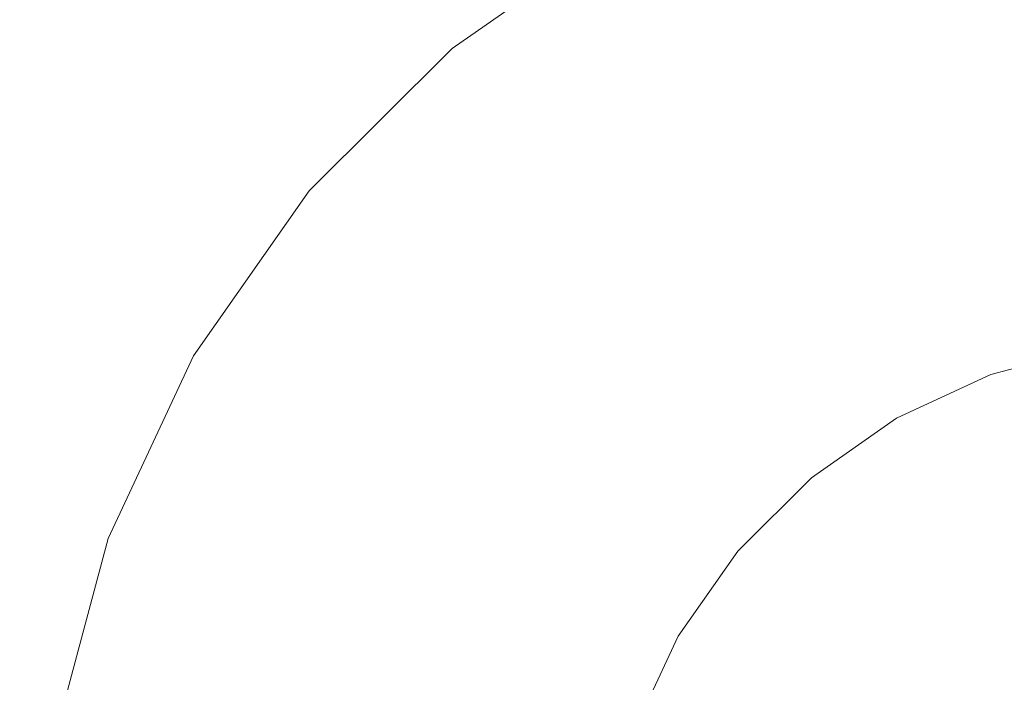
# Model space of a CAD drawing. Header units: millimetres. Extents: x -30280 to 309309, y -17460 to 4378.
# Tile 986 of 1056: x 284358 to 284386, y -13030 to -13011. Entities that reach past the tile are written whole.
import ezdxf

# ---------------------------------------------------------------- set-up
doc = ezdxf.new("R2010")
doc.units = ezdxf.units.MM
doc.header["$MEASUREMENT"] = 0
doc.linetypes.add('Wipeout_Contour', pattern=[1000, 0, -1000])
doc.layers.add('Nuevo_08_E_Envans secs', color=7, linetype='Continuous')
doc.layers.add('Nuevo_09_EI_Mobiliari general', color=7, linetype='Continuous')
doc.layers.add('Nuevo_09_EI_Mobiliari general_Pluma_Nº__1', color=7, linetype='Continuous', lineweight=5)

# ---------------------------------------------------------------- blocks, each defined once
blk = doc.blocks.new('Elem Sección_753_7', base_point=(301400.27, -13459.976))
at = {"color": 254, "linetype": 'Wipeout_Contour', "lineweight": 0, "ltscale": 2846579.463276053}
blk.add_wipeout([(284335.47, -13007.674), (284335.47, -13043.221), (284357.114, -13043.221), (284359.179, -13031.509), (284360.671, -13025.942), (284363.11, -13020.719), (284366.42, -13016.001), (284370.501, -13011.93), (284375.227, -13008.632), (284377.292, -13007.674)], dxfattribs=at).dxf.layer = 'Nuevo_09_EI_Mobiliari general'
at = {"color": 254, "linetype": 'Wipeout_Contour', "lineweight": 0, "ltscale": 10824628.54814037}
blk.add_wipeout([(284373.36, -13043.221), (284373.49, -13043.221), (284373.817, -13043.071), (284379.368, -13041.62), (284385.027, -13041.147), (284385.027, -13041.12), (284560.47, -13041.603), (284735.913, -13041.12), (284735.913, -13041.147), (284741.573, -13041.62), (284747.123, -13043.071), (284747.45, -13043.221), (284747.58, -13043.221), (284746.005, -13034.287), (284745.236, -13031.419), (284743.979, -13028.729), (284742.274, -13026.298), (284740.172, -13024.201), (284737.737, -13022.502), (284735.044, -13021.252), (284732.174, -13020.49), (284729.215, -13020.239), (284729.215, -13020.217), (284573.662, -13020.652), (284573.661, -13020.725), (284560.47, -13020.689), (284547.279, -13020.725), (284547.279, -13020.652), (284391.725, -13020.217), (284391.725, -13020.239), (284388.766, -13020.49), (284385.896, -13021.252), (284383.203, -13022.502), (284380.768, -13024.201), (284378.666, -13026.298), (284376.961, -13028.729), (284375.705, -13031.419), (284374.936, -13034.287)], dxfattribs=at).dxf.layer = 'Nuevo_09_EI_Mobiliari general'
at = {"color": 254, "linetype": 'Wipeout_Contour', "lineweight": 0, "ltscale": 1138633.200834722}
blk.add_wipeout([(284360.671, -13025.942), (284359.179, -13031.509), (284359.298, -13031.53), (284360.786, -13025.983)], dxfattribs=at).dxf.layer = 'Nuevo_09_EI_Mobiliari general'
at = {"color": 254, "linetype": 'Wipeout_Contour', "lineweight": 0, "ltscale": 1138640.055060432}
blk.add_wipeout([(284363.11, -13020.719), (284360.671, -13025.942), (284360.786, -13025.983), (284363.215, -13020.78)], dxfattribs=at).dxf.layer = 'Nuevo_09_EI_Mobiliari general'
at = {"color": 254, "linetype": 'Wipeout_Contour', "lineweight": 0, "ltscale": 1138650.611408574}
blk.add_wipeout([(284366.42, -13016.001), (284363.11, -13020.719), (284363.215, -13020.78), (284366.513, -13016.079)], dxfattribs=at).dxf.layer = 'Nuevo_09_EI_Mobiliari general'
at = {"color": 254, "linetype": 'Wipeout_Contour', "lineweight": 0, "ltscale": 1138634.134507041}
blk.add_wipeout([(284360.786, -13025.983), (284359.298, -13031.53), (284359.654, -13031.593), (284361.125, -13026.107)], dxfattribs=at).dxf.layer = 'Nuevo_09_EI_Mobiliari general'
at = {"color": 254, "linetype": 'Wipeout_Contour', "lineweight": 0, "ltscale": 1138664.547712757}
blk.add_wipeout([(284370.501, -13011.93), (284366.42, -13016.001), (284366.513, -13016.079), (284370.579, -13012.023)], dxfattribs=at).dxf.layer = 'Nuevo_09_EI_Mobiliari general'
at = {"color": 254, "linetype": 'Wipeout_Contour', "lineweight": 0, "ltscale": 1138640.937846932}
blk.add_wipeout([(284363.215, -13020.78), (284360.786, -13025.983), (284361.125, -13026.107), (284363.528, -13020.961)], dxfattribs=at).dxf.layer = 'Nuevo_09_EI_Mobiliari general'
at = {"color": 254, "linetype": 'Wipeout_Contour', "lineweight": 0, "ltscale": 1138681.438707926}
blk.add_wipeout([(284375.227, -13008.632), (284370.501, -13011.93), (284370.579, -13012.023), (284375.288, -13008.737)], dxfattribs=at).dxf.layer = 'Nuevo_09_EI_Mobiliari general'
at = {"color": 254, "linetype": 'Wipeout_Contour', "lineweight": 0, "ltscale": 1138651.416521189}
blk.add_wipeout([(284366.513, -13016.079), (284363.215, -13020.78), (284363.528, -13020.961), (284366.789, -13016.311)], dxfattribs=at).dxf.layer = 'Nuevo_09_EI_Mobiliari general'
at = {"color": 254, "linetype": 'Wipeout_Contour', "lineweight": 0, "ltscale": 1138635.979785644}
blk.add_wipeout([(284361.125, -13026.107), (284359.654, -13031.593), (284360.234, -13031.695), (284361.678, -13026.309)], dxfattribs=at).dxf.layer = 'Nuevo_09_EI_Mobiliari general'
at = {"color": 254, "linetype": 'Wipeout_Contour', "lineweight": 0, "ltscale": 1138665.250521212}
blk.add_wipeout([(284370.579, -13012.023), (284366.513, -13016.079), (284366.789, -13016.311), (284370.81, -13012.3)], dxfattribs=at).dxf.layer = 'Nuevo_09_EI_Mobiliari general'
at = {"color": 254, "linetype": 'Wipeout_Contour', "lineweight": 0, "ltscale": 1138642.683240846}
blk.add_wipeout([(284363.528, -13020.961), (284361.125, -13026.107), (284361.678, -13026.309), (284364.038, -13021.256)], dxfattribs=at).dxf.layer = 'Nuevo_09_EI_Mobiliari general'
at = {"color": 254, "linetype": 'Wipeout_Contour', "lineweight": 0, "ltscale": 1138682.017630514}
blk.add_wipeout([(284375.288, -13008.737), (284370.579, -13012.023), (284370.81, -13012.3), (284375.468, -13009.05)], dxfattribs=at).dxf.layer = 'Nuevo_09_EI_Mobiliari general'
at = {"color": 254, "linetype": 'Wipeout_Contour', "lineweight": 0, "ltscale": 1138653.009049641}
blk.add_wipeout([(284366.789, -13016.311), (284363.528, -13020.961), (284364.038, -13021.256), (284367.24, -13016.691)], dxfattribs=at).dxf.layer = 'Nuevo_09_EI_Mobiliari general'
at = {"color": 254, "linetype": 'Wipeout_Contour', "lineweight": 0, "ltscale": 1138638.680109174}
blk.add_wipeout([(284361.678, -13026.309), (284360.234, -13031.695), (284361.022, -13031.834), (284362.43, -13026.582)], dxfattribs=at).dxf.layer = 'Nuevo_09_EI_Mobiliari general'
at = {"layer": 'Nuevo_09_EI_Mobiliari general_Pluma_Nº__1', "color": 7, "linetype": 'Continuous', "lineweight": 5}
blk.add_line((284359.179, -13031.509), (284360.671, -13025.942), dxfattribs=at)
at = {"color": 254, "linetype": 'Wipeout_Contour', "lineweight": 0, "ltscale": 1138666.641608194}
blk.add_wipeout([(284370.81, -13012.3), (284366.789, -13016.311), (284367.24, -13016.691), (284371.188, -13012.752)], dxfattribs=at).dxf.layer = 'Nuevo_09_EI_Mobiliari general'
at = {"color": 254, "linetype": 'Wipeout_Contour', "lineweight": 0, "ltscale": 1138645.237891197}
blk.add_wipeout([(284364.038, -13021.256), (284361.678, -13026.309), (284362.43, -13026.582), (284364.73, -13021.656)], dxfattribs=at).dxf.layer = 'Nuevo_09_EI_Mobiliari general'
at = {"color": 254, "linetype": 'Wipeout_Contour', "lineweight": 0, "ltscale": 1138683.164743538}
blk.add_wipeout([(284375.468, -13009.05), (284370.81, -13012.3), (284371.188, -13012.752), (284375.762, -13009.561)], dxfattribs=at).dxf.layer = 'Nuevo_09_EI_Mobiliari general'
at = {"color": 254, "linetype": 'Wipeout_Contour', "lineweight": 0, "ltscale": 1138655.340369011}
blk.add_wipeout([(284367.24, -13016.691), (284364.038, -13021.256), (284364.73, -13021.656), (284367.853, -13017.205)], dxfattribs=at).dxf.layer = 'Nuevo_09_EI_Mobiliari general'
at = {"color": 254, "linetype": 'Wipeout_Contour', "lineweight": 0, "ltscale": 1138642.153100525}
blk.add_wipeout([(284362.43, -13026.582), (284361.022, -13031.834), (284361.993, -13032.005), (284363.356, -13026.92)], dxfattribs=at).dxf.layer = 'Nuevo_09_EI_Mobiliari general'
at = {"color": 254, "linetype": 'Wipeout_Contour', "lineweight": 0, "ltscale": 1138668.67851418}
blk.add_wipeout([(284371.188, -13012.752), (284367.24, -13016.691), (284367.853, -13017.205), (284371.702, -13013.366)], dxfattribs=at).dxf.layer = 'Nuevo_09_EI_Mobiliari general'
at = {"color": 254, "linetype": 'Wipeout_Contour', "lineweight": 0, "ltscale": 1138648.523926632}
blk.add_wipeout([(284364.73, -13021.656), (284362.43, -13026.582), (284363.356, -13026.92), (284365.584, -13022.15)], dxfattribs=at).dxf.layer = 'Nuevo_09_EI_Mobiliari general'
at = {"layer": 'Nuevo_09_EI_Mobiliari general_Pluma_Nº__1', "color": 7, "linetype": 'Continuous', "lineweight": 5}
blk.add_line((284360.671, -13025.942), (284363.11, -13020.719), dxfattribs=at)
at = {"color": 254, "linetype": 'Wipeout_Contour', "lineweight": 0, "ltscale": 1138684.845028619}
blk.add_wipeout([(284375.762, -13009.561), (284371.188, -13012.752), (284371.702, -13013.366), (284376.16, -13010.254)], dxfattribs=at).dxf.layer = 'Nuevo_09_EI_Mobiliari general'
at = {"color": 254, "linetype": 'Wipeout_Contour', "lineweight": 0, "ltscale": 1138658.339443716}
blk.add_wipeout([(284367.853, -13017.205), (284364.73, -13021.656), (284365.584, -13022.15), (284368.607, -13017.84)], dxfattribs=at).dxf.layer = 'Nuevo_09_EI_Mobiliari general'
at = {"color": 254, "linetype": 'Wipeout_Contour', "lineweight": 0, "ltscale": 1138646.293007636}
blk.add_wipeout([(284361.993, -13032.005), (284363.118, -13032.203), (284364.43, -13027.311), (284363.356, -13026.92)], dxfattribs=at).dxf.layer = 'Nuevo_09_EI_Mobiliari general'
at = {"color": 254, "linetype": 'Wipeout_Contour', "lineweight": 0, "ltscale": 1138671.299181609}
blk.add_wipeout([(284371.702, -13013.366), (284367.853, -13017.205), (284368.607, -13017.84), (284372.335, -13014.122)], dxfattribs=at).dxf.layer = 'Nuevo_09_EI_Mobiliari general'
at = {"color": 254, "linetype": 'Wipeout_Contour', "lineweight": 0, "ltscale": 1138652.441308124}
blk.add_wipeout([(284363.356, -13026.92), (284364.43, -13027.311), (284366.573, -13022.722), (284365.584, -13022.15)], dxfattribs=at).dxf.layer = 'Nuevo_09_EI_Mobiliari general'
at = {"color": 254, "linetype": 'Wipeout_Contour', "lineweight": 0, "ltscale": 1138687.007286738}
blk.add_wipeout([(284376.16, -13010.254), (284371.702, -13013.366), (284372.335, -13014.122), (284376.652, -13011.109)], dxfattribs=at).dxf.layer = 'Nuevo_09_EI_Mobiliari general'
at = {"color": 254, "linetype": 'Wipeout_Contour', "lineweight": 0, "ltscale": 1138661.914984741}
blk.add_wipeout([(284365.584, -13022.15), (284366.573, -13022.722), (284369.482, -13018.575), (284368.607, -13017.84)], dxfattribs=at).dxf.layer = 'Nuevo_09_EI_Mobiliari general'
at = {"color": 254, "linetype": 'Wipeout_Contour', "lineweight": 0, "ltscale": 1138650.973882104}
blk.add_wipeout([(284364.43, -13027.311), (284363.118, -13032.203), (284364.363, -13032.423), (284365.617, -13027.744)], dxfattribs=at).dxf.layer = 'Nuevo_09_EI_Mobiliari general'
at = {"layer": 'Nuevo_09_EI_Mobiliari general_Pluma_Nº__1', "color": 7, "linetype": 'Continuous', "lineweight": 5}
blk.add_line((284363.11, -13020.719), (284366.42, -13016.001), dxfattribs=at)
at = {"color": 254, "linetype": 'Wipeout_Contour', "lineweight": 0, "ltscale": 1138674.423843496}
blk.add_wipeout([(284368.607, -13017.84), (284369.482, -13018.575), (284373.068, -13014.998), (284372.335, -13014.122)], dxfattribs=at).dxf.layer = 'Nuevo_09_EI_Mobiliari general'
at = {"color": 254, "linetype": 'Wipeout_Contour', "lineweight": 0, "ltscale": 1138656.870859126}
blk.add_wipeout([(284366.573, -13022.722), (284364.43, -13027.311), (284365.617, -13027.744), (284367.667, -13023.354)], dxfattribs=at).dxf.layer = 'Nuevo_09_EI_Mobiliari general'
at = {"color": 254, "linetype": 'Wipeout_Contour', "lineweight": 0, "ltscale": 1138689.585698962}
blk.add_wipeout([(284372.335, -13014.122), (284373.068, -13014.998), (284377.221, -13012.099), (284376.652, -13011.109)], dxfattribs=at).dxf.layer = 'Nuevo_09_EI_Mobiliari general'
at = {"color": 254, "linetype": 'Wipeout_Contour', "lineweight": 0, "ltscale": 1138665.958222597}
blk.add_wipeout([(284369.482, -13018.575), (284366.573, -13022.722), (284367.667, -13023.354), (284370.449, -13019.388)], dxfattribs=at).dxf.layer = 'Nuevo_09_EI_Mobiliari general'
at = {"color": 254, "linetype": 'Wipeout_Contour', "lineweight": 0, "ltscale": 1138656.053386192}
blk.add_wipeout([(284365.617, -13027.744), (284364.363, -13032.423), (284365.689, -13032.657), (284366.883, -13028.205)], dxfattribs=at).dxf.layer = 'Nuevo_09_EI_Mobiliari general'
at = {"layer": 'Nuevo_09_EI_Mobiliari general_Pluma_Nº__1', "color": 7, "linetype": 'Continuous', "lineweight": 5}
blk.add_line((284370.501, -13011.93), (284375.227, -13008.632), dxfattribs=at)
at = {"color": 254, "linetype": 'Wipeout_Contour', "lineweight": 0, "ltscale": 1138706.937640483}
blk.add_wipeout([(284376.652, -13011.109), (284377.221, -13012.099), (284381.816, -13009.967), (284381.427, -13008.893)], dxfattribs=at).dxf.layer = 'Nuevo_09_EI_Mobiliari general'
at = {"color": 254, "linetype": 'Wipeout_Contour', "lineweight": 0, "ltscale": 1138677.957450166}
blk.add_wipeout([(284373.068, -13014.998), (284369.482, -13018.575), (284370.449, -13019.388), (284373.879, -13015.967)], dxfattribs=at).dxf.layer = 'Nuevo_09_EI_Mobiliari general'
at = {"color": 254, "linetype": 'Wipeout_Contour', "lineweight": 0, "ltscale": 1138661.67788132}
blk.add_wipeout([(284367.667, -13023.354), (284365.617, -13027.744), (284366.883, -13028.205), (284368.833, -13024.029)], dxfattribs=at).dxf.layer = 'Nuevo_09_EI_Mobiliari general'
at = {"color": 254, "linetype": 'Wipeout_Contour', "lineweight": 0, "ltscale": 1138692.501831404}
blk.add_wipeout([(284377.221, -13012.099), (284373.068, -13014.998), (284373.879, -13015.967), (284377.851, -13013.195)], dxfattribs=at).dxf.layer = 'Nuevo_09_EI_Mobiliari general'
at = {"color": 254, "linetype": 'Wipeout_Contour', "lineweight": 0, "ltscale": 1138670.346212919}
blk.add_wipeout([(284370.449, -13019.388), (284367.667, -13023.354), (284368.833, -13024.029), (284371.48, -13020.255)], dxfattribs=at).dxf.layer = 'Nuevo_09_EI_Mobiliari general'
at = {"color": 254, "linetype": 'Wipeout_Contour', "lineweight": 0, "ltscale": 1138661.37710638}
blk.add_wipeout([(284366.883, -13028.205), (284365.689, -13032.657), (284367.057, -13032.898), (284368.188, -13028.68)], dxfattribs=at).dxf.layer = 'Nuevo_09_EI_Mobiliari general'
at = {"color": 254, "linetype": 'Wipeout_Contour', "lineweight": 0, "ltscale": 1138709.147243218}
blk.add_wipeout([(284381.816, -13009.967), (284377.221, -13012.099), (284377.851, -13013.195), (284382.246, -13011.156)], dxfattribs=at).dxf.layer = 'Nuevo_09_EI_Mobiliari general'
at = {"color": 254, "linetype": 'Wipeout_Contour', "lineweight": 0, "ltscale": 1138681.792560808}
blk.add_wipeout([(284373.879, -13015.967), (284370.449, -13019.388), (284371.48, -13020.255), (284374.743, -13017)], dxfattribs=at).dxf.layer = 'Nuevo_09_EI_Mobiliari general'
at = {"color": 254, "linetype": 'Wipeout_Contour', "lineweight": 0, "ltscale": 1138666.716244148}
blk.add_wipeout([(284368.833, -13024.029), (284366.883, -13028.205), (284368.188, -13028.68), (284370.035, -13024.724)], dxfattribs=at).dxf.layer = 'Nuevo_09_EI_Mobiliari general'
at = {"layer": 'Nuevo_09_EI_Mobiliari general_Pluma_Nº__1', "color": 7, "linetype": 'Continuous', "lineweight": 5}
blk.add_line((284366.42, -13016.001), (284370.501, -13011.93), dxfattribs=at)
at = {"color": 254, "linetype": 'Wipeout_Contour', "lineweight": 0, "ltscale": 1138727.385548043}
blk.add_wipeout([(284386.711, -13008.668), (284381.816, -13009.967), (284382.246, -13011.156), (284386.928, -13009.913)], dxfattribs=at).dxf.layer = 'Nuevo_09_EI_Mobiliari general'
at = {"color": 254, "linetype": 'Wipeout_Contour', "lineweight": 0, "ltscale": 1138695.667024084}
blk.add_wipeout([(284377.851, -13013.195), (284373.879, -13015.967), (284374.743, -13017), (284378.523, -13014.362)], dxfattribs=at).dxf.layer = 'Nuevo_09_EI_Mobiliari general'
at = {"color": 254, "linetype": 'Wipeout_Contour', "lineweight": 0, "ltscale": 1138674.94557371}
blk.add_wipeout([(284371.48, -13020.255), (284368.833, -13024.029), (284370.035, -13024.724), (284372.543, -13021.149)], dxfattribs=at).dxf.layer = 'Nuevo_09_EI_Mobiliari general'
at = {"color": 254, "linetype": 'Wipeout_Contour', "lineweight": 0, "ltscale": 1138666.783239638}
blk.add_wipeout([(284368.188, -13028.68), (284367.057, -13032.898), (284368.425, -13033.139), (284369.493, -13029.156)], dxfattribs=at).dxf.layer = 'Nuevo_09_EI_Mobiliari general'
at = {"color": 254, "linetype": 'Wipeout_Contour', "lineweight": 0, "ltscale": 1138711.54587502}
blk.add_wipeout([(284382.246, -13011.156), (284377.851, -13013.195), (284378.523, -13014.362), (284382.704, -13012.423)], dxfattribs=at).dxf.layer = 'Nuevo_09_EI_Mobiliari general'
at = {"color": 254, "linetype": 'Wipeout_Contour', "lineweight": 0, "ltscale": 1138685.812612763}
blk.add_wipeout([(284374.743, -13017), (284371.48, -13020.255), (284372.543, -13021.149), (284375.634, -13018.066)], dxfattribs=at).dxf.layer = 'Nuevo_09_EI_Mobiliari general'
at = {"color": 254, "linetype": 'Wipeout_Contour', "lineweight": 0, "ltscale": 1138671.832825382}
blk.add_wipeout([(284370.035, -13024.724), (284368.188, -13028.68), (284369.493, -13029.156), (284371.238, -13025.419)], dxfattribs=at).dxf.layer = 'Nuevo_09_EI_Mobiliari general'
at = {"color": 254, "linetype": 'Wipeout_Contour', "lineweight": 0, "ltscale": 1138728.944325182}
blk.add_wipeout([(284386.928, -13009.913), (284382.246, -13011.156), (284382.704, -13012.423), (284387.158, -13011.24)], dxfattribs=at).dxf.layer = 'Nuevo_09_EI_Mobiliari general'
at = {"color": 254, "linetype": 'Wipeout_Contour', "lineweight": 0, "ltscale": 1138698.985091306}
blk.add_wipeout([(284378.523, -13014.362), (284374.743, -13017), (284375.634, -13018.066), (284379.215, -13015.567)], dxfattribs=at).dxf.layer = 'Nuevo_09_EI_Mobiliari general'
at = {"color": 254, "linetype": 'Wipeout_Contour', "lineweight": 0, "ltscale": 1138679.616542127}
blk.add_wipeout([(284372.543, -13021.149), (284370.035, -13024.724), (284371.238, -13025.419), (284373.606, -13022.043)], dxfattribs=at).dxf.layer = 'Nuevo_09_EI_Mobiliari general'
at = {"color": 254, "linetype": 'Wipeout_Contour', "lineweight": 0, "ltscale": 1138672.107508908}
blk.add_wipeout([(284369.493, -13029.156), (284368.425, -13033.139), (284369.752, -13033.373), (284370.759, -13029.617)], dxfattribs=at).dxf.layer = 'Nuevo_09_EI_Mobiliari general'
at = {"color": 254, "linetype": 'Wipeout_Contour', "lineweight": 0, "ltscale": 1138714.060664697}
blk.add_wipeout([(284382.704, -13012.423), (284378.523, -13014.362), (284379.215, -13015.567), (284383.176, -13013.729)], dxfattribs=at).dxf.layer = 'Nuevo_09_EI_Mobiliari general'
at = {"color": 254, "linetype": 'Wipeout_Contour', "lineweight": 0, "ltscale": 1138689.89546929}
blk.add_wipeout([(284375.634, -13018.066), (284372.543, -13021.149), (284373.606, -13022.043), (284376.526, -13019.131)], dxfattribs=at).dxf.layer = 'Nuevo_09_EI_Mobiliari general'
at = {"color": 254, "linetype": 'Wipeout_Contour', "lineweight": 0, "ltscale": 1138676.872167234}
blk.add_wipeout([(284371.238, -13025.419), (284369.493, -13029.156), (284370.759, -13029.617), (284372.404, -13026.094)], dxfattribs=at).dxf.layer = 'Nuevo_09_EI_Mobiliari general'
at = {"color": 254, "linetype": 'Wipeout_Contour', "lineweight": 0, "ltscale": 1138730.579020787}
blk.add_wipeout([(284387.158, -13011.24), (284382.704, -13012.423), (284383.176, -13013.729), (284387.396, -13012.608)], dxfattribs=at).dxf.layer = 'Nuevo_09_EI_Mobiliari general'
at = {"color": 254, "linetype": 'Wipeout_Contour', "lineweight": 0, "ltscale": 1138702.355251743}
blk.add_wipeout([(284379.215, -13015.567), (284375.634, -13018.066), (284376.526, -13019.131), (284379.908, -13016.771)], dxfattribs=at).dxf.layer = 'Nuevo_09_EI_Mobiliari general'
at = {"color": 254, "linetype": 'Wipeout_Contour', "lineweight": 0, "ltscale": 1138684.217227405}
blk.add_wipeout([(284373.606, -13022.043), (284371.238, -13025.419), (284372.404, -13026.094), (284374.637, -13022.91)], dxfattribs=at).dxf.layer = 'Nuevo_09_EI_Mobiliari general'
at = {"color": 254, "linetype": 'Wipeout_Contour', "lineweight": 0, "ltscale": 1138677.188158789}
blk.add_wipeout([(284370.759, -13029.617), (284369.752, -13033.373), (284370.996, -13033.593), (284371.946, -13030.05)], dxfattribs=at).dxf.layer = 'Nuevo_09_EI_Mobiliari general'
at = {"color": 254, "linetype": 'Wipeout_Contour', "lineweight": 0, "ltscale": 1138716.615265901}
blk.add_wipeout([(284383.176, -13013.729), (284379.215, -13015.567), (284379.908, -13016.771), (284383.648, -13015.035)], dxfattribs=at).dxf.layer = 'Nuevo_09_EI_Mobiliari general'
at = {"color": 254, "linetype": 'Wipeout_Contour', "lineweight": 0, "ltscale": 1138693.917138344}
blk.add_wipeout([(284376.526, -13019.131), (284373.606, -13022.043), (284374.637, -13022.91), (284377.39, -13020.164)], dxfattribs=at).dxf.layer = 'Nuevo_09_EI_Mobiliari general'
at = {"color": 254, "linetype": 'Wipeout_Contour', "lineweight": 0, "ltscale": 1138681.681207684}
blk.add_wipeout([(284372.404, -13026.094), (284370.759, -13029.617), (284371.946, -13030.05), (284373.498, -13026.726)], dxfattribs=at).dxf.layer = 'Nuevo_09_EI_Mobiliari general'
at = {"color": 254, "linetype": 'Wipeout_Contour', "lineweight": 0, "ltscale": 1138732.240059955}
blk.add_wipeout([(284387.396, -13012.608), (284383.176, -13013.729), (284383.648, -13015.035), (284387.634, -13013.977)], dxfattribs=at).dxf.layer = 'Nuevo_09_EI_Mobiliari general'
at = {"color": 254, "linetype": 'Wipeout_Contour', "lineweight": 0, "ltscale": 1138705.675198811}
blk.add_wipeout([(284379.908, -13016.771), (284376.526, -13019.131), (284377.39, -13020.164), (284380.579, -13017.939)], dxfattribs=at).dxf.layer = 'Nuevo_09_EI_Mobiliari general'
at = {"color": 254, "linetype": 'Wipeout_Contour', "lineweight": 0, "ltscale": 1138688.607931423}
blk.add_wipeout([(284374.637, -13022.91), (284372.404, -13026.094), (284373.498, -13026.726), (284375.605, -13023.724)], dxfattribs=at).dxf.layer = 'Nuevo_09_EI_Mobiliari general'
at = {"color": 254, "linetype": 'Wipeout_Contour', "lineweight": 0, "ltscale": 1138681.870881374}
blk.add_wipeout([(284370.996, -13033.593), (284372.121, -13033.791), (284373.02, -13030.441), (284371.946, -13030.05)], dxfattribs=at).dxf.layer = 'Nuevo_09_EI_Mobiliari general'
at = {"color": 254, "linetype": 'Wipeout_Contour', "lineweight": 0, "ltscale": 1138719.132184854}
blk.add_wipeout([(284383.648, -13015.035), (284379.908, -13016.771), (284380.579, -13017.939), (284384.107, -13016.302)], dxfattribs=at).dxf.layer = 'Nuevo_09_EI_Mobiliari general'
at = {"color": 254, "linetype": 'Wipeout_Contour', "lineweight": 0, "ltscale": 1138697.755549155}
blk.add_wipeout([(284377.39, -13020.164), (284374.637, -13022.91), (284375.605, -13023.724), (284378.201, -13021.133)], dxfattribs=at).dxf.layer = 'Nuevo_09_EI_Mobiliari general'
at = {"color": 254, "linetype": 'Wipeout_Contour', "lineweight": 0, "ltscale": 1138686.113944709}
blk.add_wipeout([(284371.946, -13030.05), (284373.02, -13030.441), (284374.487, -13027.298), (284373.498, -13026.726)], dxfattribs=at).dxf.layer = 'Nuevo_09_EI_Mobiliari general'
at = {"color": 254, "linetype": 'Wipeout_Contour', "lineweight": 0, "ltscale": 1138733.877134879}
blk.add_wipeout([(284387.634, -13013.977), (284383.648, -13015.035), (284384.107, -13016.302), (284387.865, -13015.304)], dxfattribs=at).dxf.layer = 'Nuevo_09_EI_Mobiliari general'
at = {"color": 254, "linetype": 'Wipeout_Contour', "lineweight": 0, "ltscale": 1138708.844217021}
blk.add_wipeout([(284380.579, -13017.939), (284377.39, -13020.164), (284378.201, -13021.133), (284381.209, -13019.034)], dxfattribs=at).dxf.layer = 'Nuevo_09_EI_Mobiliari general'
at = {"color": 254, "linetype": 'Wipeout_Contour', "lineweight": 0, "ltscale": 1138692.655406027}
blk.add_wipeout([(284373.498, -13026.726), (284374.487, -13027.298), (284376.479, -13024.459), (284375.605, -13023.724)], dxfattribs=at).dxf.layer = 'Nuevo_09_EI_Mobiliari general'
at = {"color": 254, "linetype": 'Wipeout_Contour', "lineweight": 0, "ltscale": 1138721.535140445}
blk.add_wipeout([(284384.107, -13016.302), (284380.579, -13017.939), (284381.209, -13019.034), (284384.536, -13017.491)], dxfattribs=at).dxf.layer = 'Nuevo_09_EI_Mobiliari general'
at = {"color": 254, "linetype": 'Wipeout_Contour', "lineweight": 0, "ltscale": 1138701.294270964}
blk.add_wipeout([(284375.605, -13023.724), (284376.479, -13024.459), (284378.934, -13022.009), (284378.201, -13021.133)], dxfattribs=at).dxf.layer = 'Nuevo_09_EI_Mobiliari general'
at = {"color": 254, "linetype": 'Wipeout_Contour', "lineweight": 0, "ltscale": 1138690.035894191}
blk.add_wipeout([(284374.487, -13027.298), (284373.02, -13030.441), (284373.946, -13030.778), (284375.341, -13027.792)], dxfattribs=at).dxf.layer = 'Nuevo_09_EI_Mobiliari general'
at = {"color": 254, "linetype": 'Wipeout_Contour', "lineweight": 0, "ltscale": 1138735.440735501}
blk.add_wipeout([(284387.865, -13015.304), (284384.107, -13016.302), (284384.536, -13017.491), (284388.081, -13016.549)], dxfattribs=at).dxf.layer = 'Nuevo_09_EI_Mobiliari general'
at = {"color": 254, "linetype": 'Wipeout_Contour', "lineweight": 0, "ltscale": 1138711.766247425}
blk.add_wipeout([(284378.201, -13021.133), (284378.934, -13022.009), (284381.779, -13020.025), (284381.209, -13019.034)], dxfattribs=at).dxf.layer = 'Nuevo_09_EI_Mobiliari general'
at = {"color": 254, "linetype": 'Wipeout_Contour', "lineweight": 0, "ltscale": 1138696.236917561}
blk.add_wipeout([(284376.479, -13024.459), (284374.487, -13027.298), (284375.341, -13027.792), (284377.234, -13025.094)], dxfattribs=at).dxf.layer = 'Nuevo_09_EI_Mobiliari general'
at = {"color": 254, "linetype": 'Wipeout_Contour', "lineweight": 0, "ltscale": 1138723.751381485}
blk.add_wipeout([(284381.209, -13019.034), (284381.779, -13020.025), (284384.925, -13018.565), (284384.536, -13017.491)], dxfattribs=at).dxf.layer = 'Nuevo_09_EI_Mobiliari general'
at = {"color": 254, "linetype": 'Wipeout_Contour', "lineweight": 0, "ltscale": 1138704.426058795}
blk.add_wipeout([(284378.934, -13022.009), (284376.479, -13024.459), (284377.234, -13025.094), (284379.567, -13022.766)], dxfattribs=at).dxf.layer = 'Nuevo_09_EI_Mobiliari general'
at = {"color": 254, "linetype": 'Wipeout_Contour', "lineweight": 0, "ltscale": 1138693.328209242}
blk.add_wipeout([(284375.341, -13027.792), (284373.946, -13030.778), (284374.698, -13031.052), (284376.033, -13028.192)], dxfattribs=at).dxf.layer = 'Nuevo_09_EI_Mobiliari general'
at = {"color": 254, "linetype": 'Wipeout_Contour', "lineweight": 0, "ltscale": 1138736.883645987}
blk.add_wipeout([(284384.536, -13017.491), (284384.925, -13018.565), (284388.277, -13017.675), (284388.081, -13016.549)], dxfattribs=at).dxf.layer = 'Nuevo_09_EI_Mobiliari general'
at = {"color": 254, "linetype": 'Wipeout_Contour', "lineweight": 0, "ltscale": 1138714.352805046}
blk.add_wipeout([(284381.779, -13020.025), (284378.934, -13022.009), (284379.567, -13022.766), (284382.27, -13020.879)], dxfattribs=at).dxf.layer = 'Nuevo_09_EI_Mobiliari general'
at = {"color": 254, "linetype": 'Wipeout_Contour', "lineweight": 0, "ltscale": 1138699.24399466}
blk.add_wipeout([(284377.234, -13025.094), (284375.341, -13027.792), (284376.033, -13028.192), (284377.846, -13025.608)], dxfattribs=at).dxf.layer = 'Nuevo_09_EI_Mobiliari general'
at = {"color": 254, "linetype": 'Wipeout_Contour', "lineweight": 0, "ltscale": 1138725.713885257}
blk.add_wipeout([(284384.925, -13018.565), (284381.779, -13020.025), (284382.27, -13020.879), (284385.26, -13019.492)], dxfattribs=at).dxf.layer = 'Nuevo_09_EI_Mobiliari general'
at = {"color": 254, "linetype": 'Wipeout_Contour', "lineweight": 0, "ltscale": 1138707.056114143}
blk.add_wipeout([(284379.567, -13022.766), (284377.234, -13025.094), (284377.846, -13025.608), (284380.08, -13023.379)], dxfattribs=at).dxf.layer = 'Nuevo_09_EI_Mobiliari general'
at = {"color": 254, "linetype": 'Wipeout_Contour', "lineweight": 0, "ltscale": 1138695.891341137}
blk.add_wipeout([(284376.033, -13028.192), (284374.698, -13031.052), (284375.251, -13031.254), (284376.543, -13028.487)], dxfattribs=at).dxf.layer = 'Nuevo_09_EI_Mobiliari general'
at = {"color": 254, "linetype": 'Wipeout_Contour', "lineweight": 0, "ltscale": 1138738.162355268}
blk.add_wipeout([(284388.277, -13017.675), (284384.925, -13018.565), (284385.26, -13019.492), (284388.446, -13018.646)], dxfattribs=at).dxf.layer = 'Nuevo_09_EI_Mobiliari general'
at = {"color": 254, "linetype": 'Wipeout_Contour', "lineweight": 0, "ltscale": 1138716.525653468}
blk.add_wipeout([(284382.27, -13020.879), (284379.567, -13022.766), (284380.08, -13023.379), (284382.669, -13021.573)], dxfattribs=at).dxf.layer = 'Nuevo_09_EI_Mobiliari general'
at = {"color": 254, "linetype": 'Wipeout_Contour', "lineweight": 0, "ltscale": 1138701.585740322}
blk.add_wipeout([(284377.846, -13025.608), (284376.033, -13028.192), (284376.543, -13028.487), (284378.297, -13025.988)], dxfattribs=at).dxf.layer = 'Nuevo_09_EI_Mobiliari general'
at = {"color": 254, "linetype": 'Wipeout_Contour', "lineweight": 0, "ltscale": 1138727.363364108}
blk.add_wipeout([(284385.26, -13019.492), (284382.27, -13020.879), (284382.669, -13021.573), (284385.532, -13020.244)], dxfattribs=at).dxf.layer = 'Nuevo_09_EI_Mobiliari general'
at = {"color": 254, "linetype": 'Wipeout_Contour', "lineweight": 0, "ltscale": 1138709.104953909}
blk.add_wipeout([(284380.08, -13023.379), (284377.846, -13025.608), (284378.297, -13025.988), (284380.459, -13023.831)], dxfattribs=at).dxf.layer = 'Nuevo_09_EI_Mobiliari general'
at = {"color": 254, "linetype": 'Wipeout_Contour', "lineweight": 0, "ltscale": 1138697.648135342}
blk.add_wipeout([(284376.543, -13028.487), (284375.251, -13031.254), (284375.59, -13031.378), (284376.856, -13028.668)], dxfattribs=at).dxf.layer = 'Nuevo_09_EI_Mobiliari general'
at = {"color": 254, "linetype": 'Wipeout_Contour', "lineweight": 0, "ltscale": 1138739.238333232}
blk.add_wipeout([(284388.446, -13018.646), (284385.26, -13019.492), (284385.532, -13020.244), (284388.583, -13019.434)], dxfattribs=at).dxf.layer = 'Nuevo_09_EI_Mobiliari general'
at = {"color": 254, "linetype": 'Wipeout_Contour', "lineweight": 0, "ltscale": 1138718.219147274}
blk.add_wipeout([(284382.669, -13021.573), (284380.08, -13023.379), (284380.459, -13023.831), (284382.963, -13022.084)], dxfattribs=at).dxf.layer = 'Nuevo_09_EI_Mobiliari general'
at = {"color": 254, "linetype": 'Wipeout_Contour', "lineweight": 0, "ltscale": 1138703.191599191}
blk.add_wipeout([(284378.297, -13025.988), (284376.543, -13028.487), (284376.856, -13028.668), (284378.573, -13026.22)], dxfattribs=at).dxf.layer = 'Nuevo_09_EI_Mobiliari general'
at = {"color": 254, "linetype": 'Wipeout_Contour', "lineweight": 0, "ltscale": 1138728.650012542}
blk.add_wipeout([(284385.532, -13020.244), (284382.669, -13021.573), (284382.963, -13022.084), (284385.732, -13020.799)], dxfattribs=at).dxf.layer = 'Nuevo_09_EI_Mobiliari general'
at = {"color": 254, "linetype": 'Wipeout_Contour', "lineweight": 0, "ltscale": 1138710.510788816}
blk.add_wipeout([(284380.459, -13023.831), (284378.297, -13025.988), (284378.573, -13026.22), (284380.69, -13024.108)], dxfattribs=at).dxf.layer = 'Nuevo_09_EI_Mobiliari general'
at = {"color": 254, "linetype": 'Wipeout_Contour', "lineweight": 0, "ltscale": 1138698.54627135}
blk.add_wipeout([(284376.856, -13028.668), (284375.59, -13031.378), (284375.705, -13031.419), (284376.961, -13028.729)], dxfattribs=at).dxf.layer = 'Nuevo_09_EI_Mobiliari general'
at = {"color": 254, "linetype": 'Wipeout_Contour', "lineweight": 0, "ltscale": 1138740.079131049}
blk.add_wipeout([(284388.583, -13019.434), (284385.532, -13020.244), (284385.732, -13020.799), (284388.684, -13020.015)], dxfattribs=at).dxf.layer = 'Nuevo_09_EI_Mobiliari general'
at = {"color": 254, "linetype": 'Wipeout_Contour', "lineweight": 0, "ltscale": 1138719.382163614}
blk.add_wipeout([(284382.963, -13022.084), (284380.459, -13023.831), (284380.69, -13024.108), (284383.142, -13022.397)], dxfattribs=at).dxf.layer = 'Nuevo_09_EI_Mobiliari general'
at = {"color": 254, "linetype": 'Wipeout_Contour', "lineweight": 0, "ltscale": 1138704.013475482}
blk.add_wipeout([(284378.573, -13026.22), (284376.856, -13028.668), (284376.961, -13028.729), (284378.666, -13026.298)], dxfattribs=at).dxf.layer = 'Nuevo_09_EI_Mobiliari general'
at = {"layer": 'Nuevo_09_EI_Mobiliari general_Pluma_Nº__1', "color": 7, "linetype": 'Continuous', "lineweight": 5}
blk.add_line((284375.705, -13031.419), (284376.961, -13028.729), dxfattribs=at)
at = {"color": 254, "linetype": 'Wipeout_Contour', "lineweight": 0, "ltscale": 1138729.534941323}
blk.add_wipeout([(284385.732, -13020.799), (284382.963, -13022.084), (284383.142, -13022.397), (284385.855, -13021.138)], dxfattribs=at).dxf.layer = 'Nuevo_09_EI_Mobiliari general'
at = {"color": 254, "linetype": 'Wipeout_Contour', "lineweight": 0, "ltscale": 1138711.231325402}
blk.add_wipeout([(284380.69, -13024.108), (284378.573, -13026.22), (284378.666, -13026.298), (284380.768, -13024.201)], dxfattribs=at).dxf.layer = 'Nuevo_09_EI_Mobiliari general'
at = {"layer": 'Nuevo_09_EI_Mobiliari general_Pluma_Nº__1', "color": 7, "linetype": 'Continuous', "lineweight": 5}
blk.add_line((284376.961, -13028.729), (284378.666, -13026.298), dxfattribs=at)
at = {"color": 254, "linetype": 'Wipeout_Contour', "lineweight": 0, "ltscale": 1138740.65927941}
blk.add_wipeout([(284388.684, -13020.015), (284385.732, -13020.799), (284385.855, -13021.138), (284388.745, -13020.371)], dxfattribs=at).dxf.layer = 'Nuevo_09_EI_Mobiliari general'
at = {"color": 254, "linetype": 'Wipeout_Contour', "lineweight": 0, "ltscale": 1138719.979563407}
blk.add_wipeout([(284383.142, -13022.397), (284380.69, -13024.108), (284380.768, -13024.201), (284383.203, -13022.502)], dxfattribs=at).dxf.layer = 'Nuevo_09_EI_Mobiliari general'
at = {"layer": 'Nuevo_09_EI_Mobiliari general_Pluma_Nº__1', "color": 7, "linetype": 'Continuous', "lineweight": 5}
blk.add_line((284378.666, -13026.298), (284380.768, -13024.201), dxfattribs=at)
at = {"color": 254, "linetype": 'Wipeout_Contour', "lineweight": 0, "ltscale": 1138729.991266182}
blk.add_wipeout([(284385.855, -13021.138), (284383.142, -13022.397), (284383.203, -13022.502), (284385.896, -13021.252)], dxfattribs=at).dxf.layer = 'Nuevo_09_EI_Mobiliari general'
at = {"layer": 'Nuevo_09_EI_Mobiliari general_Pluma_Nº__1', "color": 7, "linetype": 'Continuous', "lineweight": 5}
blk.add_line((284380.768, -13024.201), (284383.203, -13022.502), dxfattribs=at)
at = {"color": 254, "linetype": 'Wipeout_Contour', "lineweight": 0, "ltscale": 1138740.960974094}
blk.add_wipeout([(284388.745, -13020.371), (284385.855, -13021.138), (284385.896, -13021.252), (284388.766, -13020.49)], dxfattribs=at).dxf.layer = 'Nuevo_09_EI_Mobiliari general'
at = {"layer": 'Nuevo_09_EI_Mobiliari general_Pluma_Nº__1', "color": 7, "linetype": 'Continuous', "lineweight": 5}
for p, q in [((284385.896, -13021.252), (284388.766, -13020.49)), ((284383.203, -13022.502), (284385.896, -13021.252))]:
    blk.add_line(p, q, dxfattribs=at)
blk = doc.blocks.new('Elem Sección_765_7', base_point=(301400.27, -13459.976))
at = {"color": 254, "linetype": 'Wipeout_Contour', "lineweight": 0, "ltscale": 24877759.46648961}
blk.add_wipeout([(283759.161, -13457.976), (284282.696, -13457.976), (284352.499, -13068.119), (284353.136, -13065.78), (284357.066, -13043.488), (284335.47, -13043.488), (284335.47, -12987.919), (284335.542, -12987.919), (284349.106, -12561.81), (284771.834, -12561.81), (284785.398, -12987.919), (284785.47, -12987.919), (284785.47, -13043.488), (284763.874, -13043.488), (284767.804, -13065.78), (284768.441, -13068.119), (284810.47, -13302.855), (284852.499, -13068.119), (284853.136, -13065.78), (284857.066, -13043.488), (284835.47, -13043.488), (284835.47, -12987.919), (284835.542, -12987.919), (284849.106, -12561.81), (285271.834, -12561.81), (285285.398, -12987.919), (285285.47, -12987.919), (285285.47, -13043.488), (285263.874, -13043.488), (285267.804, -13065.78), (285268.441, -13068.119), (285310.47, -13302.855), (285352.499, -13068.119), (285353.136, -13065.78), (285357.066, -13043.488), (285335.47, -13043.488), (285335.47, -12987.919), (285335.542, -12987.919), (285349.106, -12561.81), (285771.834, -12561.81), (285785.398, -12987.919), (285785.47, -12987.919), (285785.47, -13043.488), (285763.874, -13043.488), (285767.804, -13065.78), (285768.441, -13068.119), (285810.47, -13302.855), (285852.499, -13068.119), (285853.136, -13065.78), (285857.066, -13043.488), (285835.47, -13043.488), (285835.47, -12987.919), (285835.542, -12987.919), (285849.106, -12561.81), (286271.834, -12561.81), (286285.398, -12987.919), (286285.47, -12987.919), (286285.47, -13043.488), (286263.874, -13043.488), (286267.804, -13065.78), (286268.441, -13068.119), (286310.47, -13302.855), (286352.499, -13068.119), (286353.136, -13065.78), (286357.066, -13043.488), (286335.47, -13043.488), (286335.47, -12987.919), (286335.542, -12987.919), (286349.106, -12561.81), (286771.834, -12561.81), (286785.398, -12987.919), (286785.47, -12987.919), (286785.47, -13043.488), (286763.874, -13043.488), (286767.804, -13065.78), (286768.441, -13068.119), (286810.47, -13302.855), (286852.499, -13068.119), (286853.136, -13065.78), (286857.067, -13043.488), (286835.47, -13043.488), (286835.47, -12987.919), (286835.542, -12987.919), (286849.106, -12561.81), (287114.161, -12561.81), (287114.161, -11012.976), (283759.161, -11012.976)], dxfattribs=at).dxf.layer = 'Nuevo_08_E_Envans secs'

msp = doc.modelspace()

# ---------------------------------------------------------------- block references
at = {"layer": 'Nuevo_09_EI_Mobiliari general', "lineweight": 0}
msp.add_blockref('Elem Sección_753_7', (301400.27, -13459.976), dxfattribs=at)

# ---------------------------------------------------------------- next in the draw order: block references
at = {"layer": 'Nuevo_08_E_Envans secs', "lineweight": 0}
msp.add_blockref('Elem Sección_765_7', (301400.27, -13459.976), dxfattribs=at)

doc.saveas('drawing.dxf')
